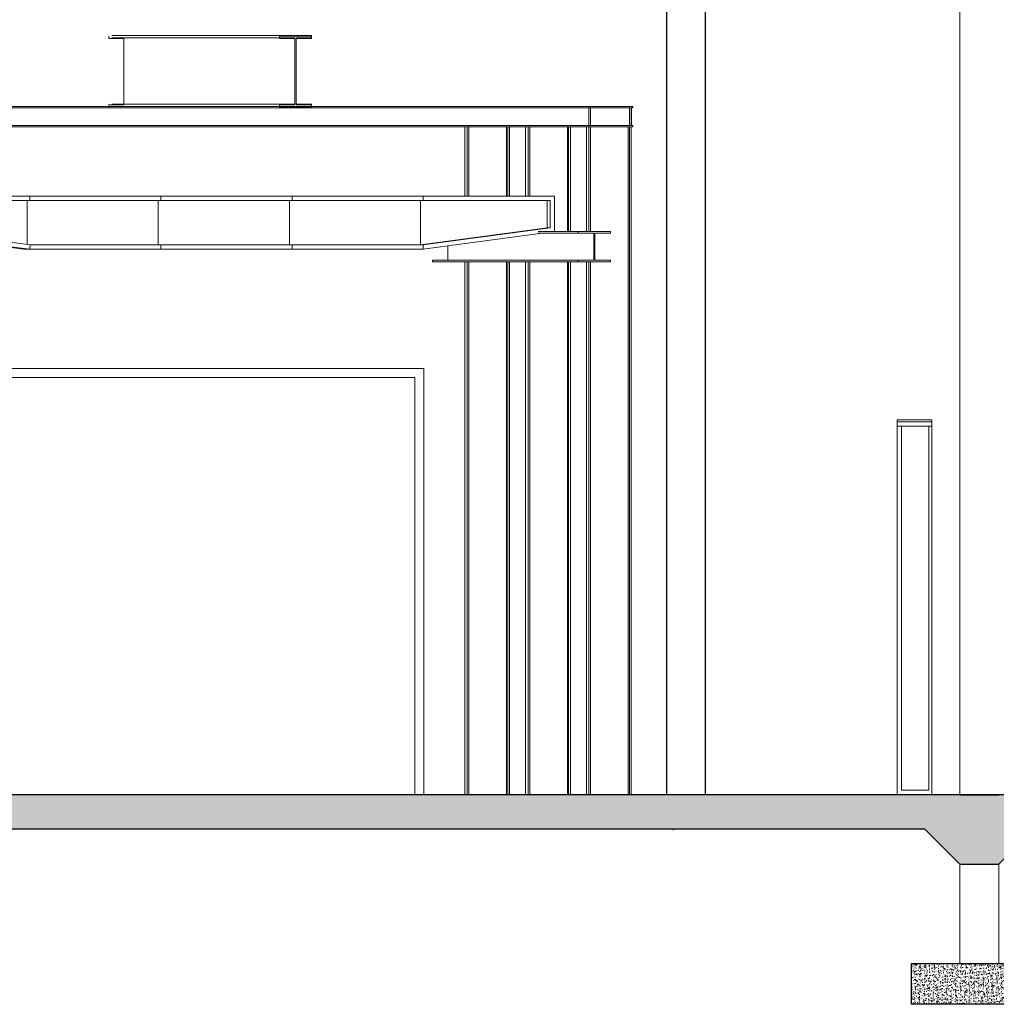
# Model space of a CAD drawing. Header units: millimetres. Extents: x -115474967 to 444143, y -74377 to 241828222.
# Tile 411 of 590: x 60098 to 65599, y -20223 to -14679. Entities that reach past the tile are written whole.
import ezdxf

# ---------------------------------------------------------------- set-up
doc = ezdxf.new("R2010")
doc.units = ezdxf.units.MM
doc.header["$MEASUREMENT"] = 0
doc.linetypes.add('PHANTOM', pattern=[2.5, 1.25, -0.25, 0.25, -0.25, 0.25, -0.25])
doc.layers.add('00-5 Grid 01', color=9, linetype='PHANTOM')
doc.layers.add('CONCRETE', color=3, linetype='Continuous')
for name, color, linetype, lineweight in [('0_Pen_No__1', 7, 'Continuous', 30), ('0_Pen_No__2', 7, 'Continuous', 20), ('0_Pen_No__3', 7, 'Continuous', 15), ('1HATCH', 8, 'Continuous', 0), ('2 Walls', 4, 'Continuous', 50), ('B-PLAN-DOORS', 2, 'Continuous', 20), ('Section_Steel', 152, 'Continuous', 20)]:
    doc.layers.add(name, color=color, linetype=linetype, lineweight=lineweight)
pattern_1 = [(50, (35203.988, -481.208), (35.86301, -3.137607), [3.75, -41.25]), (355, (35203.988, -481.21), (-6.937567, 37.609607), [3, -33]), (100.451444, (35206.976, -481.47), (28.925442, 34.472), [3.18701, -35.057106]), (46.1842, (35203.99, -471.21), (53.362067, -8.275964), [5.625, -61.875]), (96.63564, (35208.435, -471.9), (46.7331, 48.70593), [4.78052, -52.58569]), (351.18416, (35203.99, -471.21), (46.7331, 48.70593), [4.5, -49.5]), (21, (35208.988, -473.708), (29.845353, -20.130945), [3.75, -41.25]), (326, (35208.988, -473.71), (12.165767, 36.257502), [3, -33]), (71.451445, (35211.475, -475.386), (42.01112, 16.126558), [3.18701, -35.057106]), (37.5, (35203.988, -481.208), (0.6079928, 16.6446927), [0, -32.6, 0, -33.5, 0, -33.125]), (7.5, (35203.988, -481.208), (13.153477, 19.7205856), [0, -19.1, 0, -31.85, 0, -12.625]), (327.5, (35192.838, -481.208), (26.6911218, -1.1277436), [0, -12.5, 0, -39, 0, -51.75]), (317.5, (35187.838, -481.208), (29.159308, 5.005249), [0, -16.25, 0, -25.9, 0, -36.75])]

msp = doc.modelspace()

# ---------------------------------------------------------------- hatches: boundary and pattern name
at = {"layer": '1HATCH'}
h = msp.add_hatch(dxfattribs=at)
h.set_pattern_fill('AR-CONC', color=256, scale=5)
h.set_pattern_definition(pattern_1)
h.paths.add_polyline_path([(78261.8274, -19234.20035), (78261.8274, -19042.52118), (47985.73103, -19042.52118), (47985.73103, -19242.52118), (47985.73103, -19442.52118), (48333.55139, -19442.52118), (48533.55139, -19234.20035), (65194.09128, -19234.20035), (65394.09128, -19434.20035), (65614.09128, -19434.20035), (65814.09128, -19234.20035), (77719.29595, -19234.20035), (77919.29595, -19434.20035), (78261.8274, -19434.20035)])
h = msp.add_hatch(dxfattribs=at)
h.set_pattern_fill('AR-CONC', color=256, scale=5)
h.set_pattern_definition(pattern_1)
h.paths.add_polyline_path([(65121.40422, -19992.52118), (65121.40422, -20222.52118), (65871.40422, -20222.52118), (65871.40422, -19992.52118)])

# ---------------------------------------------------------------- linework, layer by layer
at = {"layer": '00-5 Grid 01', "color": 9, "linetype": 'ByBlock', "lineweight": 0, "true_color": 0xc7c8ca}
for p, q in [((61560.86322, -14767.52142), (60616.36475, -14767.52142)), ((61560.86322, -14781.02146), (60616.36475, -14781.02146)), ((61560.86322, -14767.52142), (61742.41198, -14767.52142)), ((61560.86322, -14781.02146), (61560.86322, -14767.52142)), ((61560.86322, -14781.02146), (61647.30072, -14781.02146)), ((61647.30072, -15154.02126), (61647.30072, -14781.02146)), ((61655.97448, -15154.02126), (61655.97448, -14781.02146)), ((61655.97448, -14781.02146), (61742.41198, -14781.02146)), ((61742.41198, -14781.02146), (61742.41198, -14767.52142)), ((59432.14718, -15167.5213), (61451.01094, -15167.5213)), ((59432.14718, -15175.52119), (63550.79307, -15175.52119)), ((61560.86322, -15154.02126), (60616.36475, -15154.02126)), ((61560.86322, -15167.5213), (61451.01094, -15167.5213)), ((61560.86322, -15154.02126), (61647.30072, -15154.02126)), ((61560.86322, -15167.5213), (61560.86322, -15154.02126)), ((61560.86322, -15167.5213), (61742.41198, -15167.5213)), ((61655.97448, -15154.02126), (61742.41198, -15154.02126)), ((61742.41198, -15167.5213), (61742.41198, -15154.02126)), ((61742.41198, -15167.5213), (63550.79307, -15167.5213)), ((63303.91167, -15871.52119), (63303.91167, -15169.52098)), ((63313.64786, -15273.52134), (63313.64786, -15175.52119)), ((63532.60557, -15273.52134), (63532.60557, -15175.52119)), ((63542.34176, -15273.52134), (63542.34176, -15175.52119)), ((63544.39008, -15175.52119), (63544.39008, -15273.52134)), ((63550.79307, -15167.5213), (63550.79307, -15175.52119)), ((59432.14718, -15273.52134), (63550.79307, -15273.52134)), ((59432.14718, -15281.52123), (63550.79307, -15281.52123)), ((62605.03109, -15671.52095), (62605.03109, -15281.52123)), ((62618.73519, -15671.52095), (62618.73519, -15281.52123)), ((62628.47138, -15671.52095), (62628.47138, -15281.52123)), ((62840.93118, -15671.52095), (62840.93118, -15281.52123)), ((62847.42909, -15671.52095), (62847.42909, -15281.52123)), ((62857.16528, -15671.52095), (62857.16528, -15281.52123)), ((62947.61933, -15671.52095), (62947.61933, -15281.52123)), ((62961.32343, -15671.52095), (62961.32343, -15281.52123)), ((62971.05962, -15671.52095), (62971.05962, -15281.52123)), ((63183.51942, -15871.52119), (63183.51942, -15281.52123)), ((63190.01733, -15871.52119), (63190.01733, -15281.52123)), ((63199.75352, -15871.52119), (63199.75352, -15281.52123)), ((63290.20757, -15871.52119), (63290.20757, -15281.52123)), ((63313.64786, -15871.52119), (63313.64786, -15281.52123)), ((63526.10766, -19042.5211), (63526.10766, -15281.52123)), ((63532.60557, -19042.5211), (63532.60557, -15281.52123)), ((63542.34176, -19042.5211), (63542.34176, -15281.52123)), ((63550.79307, -15273.52134), (63550.79307, -15281.52123)), ((59432.14718, -15671.52095), (60154.90286, -15671.52095)), ((60154.90286, -15671.52095), (60154.90286, -15696.52135)), ((60154.90286, -15671.52095), (60893.80009, -15671.52095)), ((60893.80009, -15671.52095), (60893.80009, -15696.52135)), ((60893.80009, -15671.52095), (61632.69733, -15671.52095)), ((61632.69733, -15671.52095), (61632.69733, -15696.52135)), ((61632.69733, -15671.52095), (62371.59456, -15671.52095)), ((62371.59456, -15671.52095), (62371.59456, -15696.52135)), ((62371.59456, -15671.52095), (63110.4918, -15671.52095)), ((63110.4918, -15871.52119), (63110.4918, -15671.52095)), ((60154.90286, -15696.52135), (59440.84349, -15696.52135)), ((60139.2673, -15696.52135), (60139.2673, -15944.17985)), ((60893.80009, -15696.52135), (60154.90286, -15696.52135)), ((60878.16454, -15696.52135), (60878.16454, -15946.52121)), ((61632.69733, -15696.52135), (60893.80009, -15696.52135)), ((61617.06177, -15696.52135), (61617.06177, -15946.52121)), ((62371.59456, -15696.52135), (61632.69733, -15696.52135)), ((62355.95901, -15696.52135), (62355.95901, -15946.29638)), ((63085.65393, -15696.52135), (62371.59456, -15696.52135)), ((63070.01838, -15849.65763), (63070.01838, -15696.52135)), ((63085.65393, -15849.65763), (63085.65393, -15696.52135)), ((62355.95901, -15946.29638), (63070.01838, -15849.65763)), ((62369.93242, -15946.52121), (63085.65393, -15849.65763)), ((63070.01838, -15849.65763), (63085.65393, -15849.65763)), ((60154.90286, -15971.52101), (59595.03625, -15895.75043)), ((60120.78854, -15971.52101), (59595.03625, -15900.36731)), ((59672.58762, -15881.02129), (60156.5656, -15946.52121)), ((63040.2967, -15881.02129), (62371.59456, -15971.52101)), ((63018.20891, -15871.52119), (63244.03766, -15871.52119)), ((63018.20891, -15881.02129), (63244.03766, -15881.02129)), ((63244.03766, -15871.52119), (63425.22338, -15871.52119)), ((63244.03766, -15881.02129), (63244.03766, -15871.52119)), ((63244.03766, -15881.02129), (63331.61054, -15881.02129)), ((63331.61054, -16033.02099), (63331.61054, -15881.02129)), ((63337.6505, -16033.02099), (63337.6505, -15881.02129)), ((63337.6505, -15881.02129), (63425.22338, -15881.02129)), ((63425.22338, -15881.02129), (63425.22338, -15871.52119)), ((60156.5656, -15946.52121), (60154.90286, -15971.52101)), ((60156.5656, -15946.52121), (60893.80009, -15946.52121)), ((60893.80009, -15946.52121), (60893.80009, -15971.52101)), ((60893.80009, -15946.52121), (61632.69733, -15946.52121)), ((61632.69733, -15946.52121), (61632.69733, -15971.52101)), ((61632.69733, -15946.52121), (62369.93242, -15946.52121)), ((62369.93242, -15946.52121), (62371.59456, -15971.52101)), ((62509.54078, -15952.85183), (62509.54078, -16033.02099)), ((60154.90286, -15971.52101), (60120.78854, -15971.52101)), ((60893.80009, -15971.52101), (60154.90286, -15971.52101)), ((61632.69733, -15971.52101), (60893.80009, -15971.52101)), ((62371.59456, -15971.52101), (61632.69733, -15971.52101)), ((62423.1098, -16033.02099), (62423.1098, -16042.52108)), ((62423.1098, -16033.02099), (63244.03766, -16033.02099)), ((62423.1098, -16042.52108), (63244.03766, -16042.52108)), ((62605.03109, -19042.5211), (62605.03109, -16042.52108)), ((62618.73519, -19042.5211), (62618.73519, -16042.52108)), ((62628.47138, -19042.5211), (62628.47138, -16042.52108)), ((62840.93118, -19042.5211), (62840.93118, -16042.52108)), ((62847.42909, -19042.5211), (62847.42909, -16042.52108)), ((62857.16528, -19042.5211), (62857.16528, -16042.52108)), ((62947.61933, -19042.5211), (62947.61933, -16042.52108)), ((62961.32343, -19042.5211), (62961.32343, -16042.52108)), ((62971.05962, -19042.5211), (62971.05962, -16042.52108)), ((63183.51942, -19042.5211), (63183.51942, -16042.52108)), ((63190.01733, -19042.5211), (63190.01733, -16042.52108)), ((63199.75352, -19042.5211), (63199.75352, -16042.52108)), ((63244.03766, -16033.02099), (63331.61054, -16033.02099)), ((63244.03766, -16042.52108), (63244.03766, -16033.02099)), ((63244.03766, -16042.52108), (63425.22338, -16042.52108)), ((63290.20757, -19042.5211), (63290.20757, -16042.52108)), ((63303.91167, -19042.5211), (63303.91167, -16042.52108)), ((63313.64786, -19042.5211), (63313.64786, -16042.52108)), ((63337.6505, -16033.02099), (63425.22338, -16033.02099)), ((63425.22338, -16042.52108), (63425.22338, -16033.02099)), ((59432.14718, -16642.52121), (62373.60432, -16642.52121)), ((62373.60432, -16642.52121), (62373.60432, -19042.5211)), ((62323.60412, -16692.52142), (59432.14718, -16692.52142)), ((62323.60412, -19042.5211), (62323.60412, -16692.52142))]:
    msp.add_line(p, q, dxfattribs=at)
at = {"layer": '00-5 Grid 01', "color": 9, "linetype": 'ByBlock', "lineweight": 0, "true_color": 0xc7c8ca, "flags": 128}
msp.add_lwpolyline([(60599.88558, -14771.61353), (60599.88558, -14784.97431), (60684.25952, -14784.97431), (60684.25952, -15158.02118), (60599.26229, -15158.02118), (60599.26229, -15171.52118)], dxfattribs=at)
msp.add_lwpolyline([(61560.86303, -14771.52118), (61560.86303, -14785.02118), (61647.30046, -14785.02118), (61647.30046, -15158.02118), (61560.86303, -15158.02118), (61560.86303, -15171.52118), (61742.41189, -15171.52118), (61742.41189, -15158.02118), (61655.97446, -15158.02118), (61655.97446, -14785.02118), (61742.41189, -14785.02118), (61742.41189, -14771.52118)], close=True, dxfattribs=at)
at = {"layer": '0_Pen_No__1', "color": 214, "linetype": 'Continuous', "lineweight": 35}
msp.add_line((65392.71427, -19042.5211), (65614.09105, -19042.5211), dxfattribs=at)
at = {"layer": '0_Pen_No__2', "color": 1, "linetype": 'Continuous', "lineweight": 25}
for p, q in [((63741.32645, -13017.42931), (63741.31386, -19042.52118)), ((63961.32759, -19042.5211), (63961.32759, -13017.42931))]:
    msp.add_line(p, q, dxfattribs=at)
at = {"layer": '0_Pen_No__3', "color": 30, "linetype": 'Continuous', "lineweight": 15}
for p, q in [((65234.99553, -19042.5211), (65392.71427, -19042.5211)), ((63779.32978, -19234.20053), (63779.32978, -19242.52134))]:
    msp.add_line(p, q, dxfattribs=at)
at = {"layer": '2 Walls', "lineweight": 5}
msp.add_line((65392.71427, -19042.5211), (65392.71427, -11424.29903), dxfattribs=at)
for points in [[(65234.99553, -16932.5211), (65040.84305, -16932.5211), (65040.84305, -19042.5211), (65234.99553, -19042.5211)], [(65394.09128, -19434.20035), (65614.09128, -19434.20035), (65614.09128, -19992.52118), (65394.09128, -19992.52118)]]:
    msp.add_lwpolyline(points, close=True, dxfattribs=at)
at = {"layer": 'B-PLAN-DOORS'}
msp.add_lwpolyline([(65218.58334, -16967.5211), (65064.42195, -16967.5211), (65064.42195, -19017.5211), (65218.58334, -19017.5211)], close=True, dxfattribs=at)
at = {"layer": 'CONCRETE', "linetype": 'Continuous'}
for points in [[(78261.8274, -19234.20035), (78261.8274, -19042.52118), (47985.73103, -19042.52118), (47985.73103, -19242.52118), (47985.73103, -19442.52118), (48333.55139, -19442.52118), (48533.55139, -19234.20035), (65194.09128, -19234.20035), (65394.09128, -19434.20035), (65614.09128, -19434.20035), (65814.09128, -19234.20035), (77719.29595, -19234.20035), (77919.29595, -19434.20035), (78261.8274, -19434.20035)], [(65121.40422, -19992.52118), (65871.40422, -19992.52118), (65871.40422, -20222.52118), (65121.40422, -20222.52118)]]:
    msp.add_lwpolyline(points, close=True, dxfattribs=at)
at = {"layer": 'Section_Steel'}
msp.add_lwpolyline([(65235.61025, -16942.5211), (65040.84305, -16942.5211), (65040.84305, -16967.5211), (65048.00976, -16967.5211), (65048.00976, -16967.5211), (65234.99553, -16967.5211), (65234.99553, -16967.5211), (65235.61025, -16967.5211)], close=True, dxfattribs=at)

doc.saveas('drawing.dxf')
